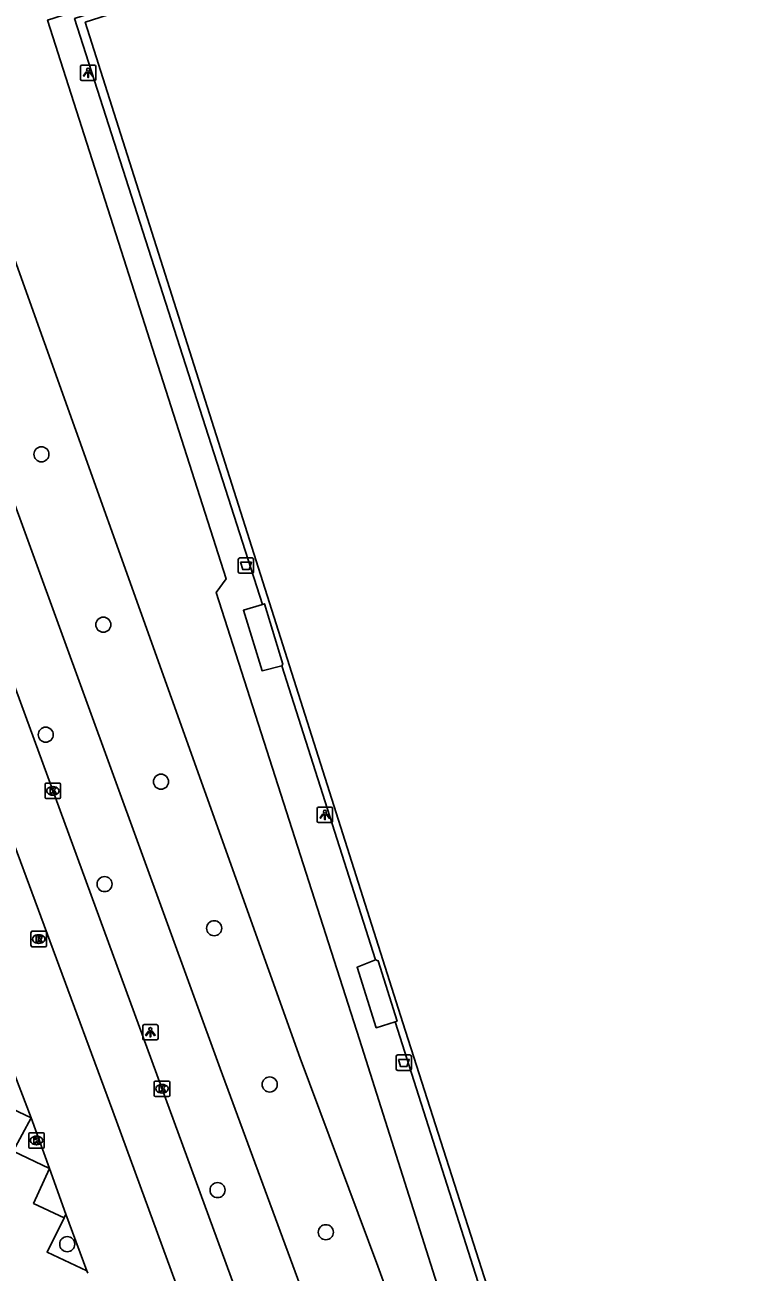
# Model space of a CAD drawing. Extents: x 158087 to 159494, y 382905 to 383981.
# Drawn here: x 159021.6 to 159069, y 383089.4 to 383170.2 of the extents above; entities that cross this region are included whole.
import ezdxf

# ---------------------------------------------------------------- set-up
doc = ezdxf.new("R2010")
doc.units = 0
for name, color, linetype in [('IMGEO_Afvalbak', 7, 'Continuous'), ('IMGEO_Boom', 7, 'Continuous'), ('IMGEO_Fietspad_gesloten', 7, 'Continuous'), ('IMGEO_Groenvoorziening', 7, 'Continuous'), ('IMGEO_Haag', 7, 'Continuous'), ('IMGEO_Hek', 7, 'Continuous'), ('IMGEO_Kolk', 7, 'Continuous'), ('IMGEO_Lichtpunt', 7, 'Continuous'), ('IMGEO_Parkeervlak_open', 7, 'Continuous'), ('IMGEO_Rioolput', 7, 'Continuous'), ('IMGEO_Terreindeel_gesloten', 7, 'Continuous'), ('IMGEO_Voetpad_open', 7, 'Continuous')]:
    doc.layers.add(name, color=color, linetype=linetype)

msp = doc.modelspace()

# ---------------------------------------------------------------- linework, layer by layer
at = {"layer": 'IMGEO_Afvalbak'}
for p, q in [((159035.385, 383134.786), (159035.385, 383135.586)), ((159035.385, 383135.586), (159035.385, 383134.786)), ((159035.485, 383135.686), (159036.275, 383135.686)), ((159036.275, 383135.686), (159035.485, 383135.686)), ((159036.375, 383135.586), (159036.375, 383134.786)), ((159036.375, 383134.786), (159036.375, 383135.586)), ((159036.275, 383134.686), (159035.485, 383134.686)), ((159035.485, 383134.686), (159036.275, 383134.686)), ((159045.617, 383102.562), (159045.617, 383103.362)), ((159045.617, 383103.362), (159045.617, 383102.562)), ((159045.717, 383103.462), (159046.507, 383103.462)), ((159046.507, 383103.462), (159045.717, 383103.462)), ((159046.607, 383103.362), (159046.607, 383102.562)), ((159046.607, 383102.562), (159046.607, 383103.362)), ((159046.507, 383102.462), (159045.717, 383102.462)), ((159045.717, 383102.462), (159046.507, 383102.462))]:
    msp.add_line(p, q, dxfattribs=at)
for points in [[(159035.528, 383135.4), (159036.232, 383135.4), (159036.083, 383134.93), (159035.677, 383134.93), (159035.528, 383135.4)], [(159045.76, 383103.176), (159046.464, 383103.176), (159046.315, 383102.706), (159045.909, 383102.706), (159045.76, 383103.176)]]:
    msp.add_lwpolyline(points, dxfattribs=at)
for centre, start, end in [((159035.485, 383135.586), 90, 180), ((159035.485, 383135.586), 90, 180), ((159036.275, 383135.586), 0, 90), ((159036.275, 383135.586), 360, 90), ((159035.485, 383134.786), 180, 270), ((159035.485, 383134.786), 180, 270), ((159036.275, 383134.786), 270, 0), ((159036.275, 383134.786), 270, 0), ((159045.717, 383103.362), 90, 180), ((159045.717, 383103.362), 90, 180), ((159046.507, 383103.362), 0, 90), ((159046.507, 383103.362), 360, 90), ((159045.717, 383102.562), 180, 270), ((159045.717, 383102.562), 180, 270), ((159046.507, 383102.562), 270, 0), ((159046.507, 383102.562), 270, 0)]:
    msp.add_arc(centre, 0.1, start, end, dxfattribs=at)
at = {"layer": 'IMGEO_Boom'}
for centre in [(159022.623, 383142.4), (159026.636, 383131.357), (159022.902, 383124.223), (159030.374, 383121.179), (159026.718, 383114.54), (159033.823, 383111.676), (159037.421, 383101.549), (159034.042, 383094.701), (159024.297, 383091.197), (159041.056, 383091.97)]:
    msp.add_circle(centre, 0.489, dxfattribs=at)
at = {"layer": 'IMGEO_Fietspad_gesloten'}
for points in [[(159019.008, 383132.479), (159054.763, 383034.863)], [(159015.626, 383131.206), (159027.244, 383099.827), (159051.483, 383033.66)]]:
    msp.add_lwpolyline(points, dxfattribs=at)
at = {"layer": 'IMGEO_Groenvoorziening'}
msp.add_lwpolyline([(159054.466, 383063.161), (159054.077, 383064.114), (159051.106, 383071.394), (159050.869, 383072.038), (159044.427, 383089.771), (159039.388, 383103.264), (159014.464, 383172.988)], dxfattribs=at)
at = {"layer": 'IMGEO_Haag'}
for points in [[(159020.612, 383102.892), (159021.95, 383099.392)], [(159024.213, 383093.137), (159025.576, 383089.458)]]:
    msp.add_lwpolyline(points, dxfattribs=at)
at = {"layer": 'IMGEO_Hek'}
for points in [[(159036.947, 383132.672), (159024.774, 383170.651), (159093.702, 383192.677), (159093.966, 383191.844)], [(159093.966, 383191.844), (159108.125, 383147.064), (159126.439, 383089.532), (159057.655, 383067.6), (159045.555, 383105.615)], [(159044.288, 383109.626), (159038.215, 383128.69)]]:
    msp.add_lwpolyline(points, dxfattribs=at)
at = {"layer": 'IMGEO_Kolk'}
for p, q in [((159022.864, 383120.158), (159022.864, 383121.01)), ((159022.939, 383121.084), (159023.791, 383121.084)), ((159023.352, 383120.864), (159023.377, 383120.864)), ((159023.865, 383121.01), (159023.865, 383120.158)), ((159023.791, 383120.084), (159022.939, 383120.084)), ((159023.375, 383120.304), (159023.35, 383120.304)), ((159029.939, 383100.843), (159029.939, 383101.695)), ((159030.014, 383101.769), (159030.866, 383101.769)), ((159030.427, 383101.549), (159030.452, 383101.549)), ((159030.94, 383101.695), (159030.94, 383100.843)), ((159030.866, 383100.769), (159030.014, 383100.769)), ((159030.45, 383100.989), (159030.425, 383100.989)), ((159021.805, 383097.494), (159021.805, 383098.346)), ((159021.88, 383098.42), (159022.732, 383098.42)), ((159022.293, 383098.2), (159022.318, 383098.2)), ((159022.806, 383098.346), (159022.806, 383097.494)), ((159022.732, 383097.42), (159021.88, 383097.42)), ((159022.316, 383097.64), (159022.291, 383097.64))]:
    msp.add_line(p, q, dxfattribs=at)
for points in [[(159022.864, 383120.158), (159022.864, 383121.01)], [(159022.939, 383121.084), (159023.791, 383121.084)], [(159023.865, 383121.01), (159023.865, 383120.158)], [(159023.791, 383120.084), (159022.939, 383120.084)], [(159023.185, 383120.784), (159023.308, 383120.784), (159023.308, 383120.633), (159023.438, 383120.784), (159023.602, 383120.784), (159023.456, 383120.633), (159023.609, 383120.384), (159023.457, 383120.384), (159023.372, 383120.548), (159023.308, 383120.481), (159023.308, 383120.384), (159023.185, 383120.384), (159023.185, 383120.784)], [(159029.939, 383100.843), (159029.939, 383101.695)], [(159030.014, 383101.769), (159030.866, 383101.769)], [(159030.26, 383101.469), (159030.383, 383101.469), (159030.383, 383101.318), (159030.513, 383101.469), (159030.677, 383101.469), (159030.531, 383101.318), (159030.684, 383101.069), (159030.532, 383101.069), (159030.447, 383101.233), (159030.383, 383101.166), (159030.383, 383101.069), (159030.26, 383101.069), (159030.26, 383101.469)], [(159030.94, 383101.695), (159030.94, 383100.843)], [(159030.866, 383100.769), (159030.014, 383100.769)], [(159021.805, 383097.494), (159021.805, 383098.346)], [(159021.88, 383098.42), (159022.732, 383098.42)], [(159022.806, 383098.346), (159022.806, 383097.494)], [(159022.732, 383097.42), (159021.88, 383097.42)], [(159022.126, 383098.12), (159022.249, 383098.12), (159022.249, 383097.969), (159022.379, 383098.12), (159022.543, 383098.12), (159022.397, 383097.969), (159022.55, 383097.72), (159022.398, 383097.72), (159022.313, 383097.884), (159022.249, 383097.817), (159022.249, 383097.72), (159022.126, 383097.72), (159022.126, 383098.12)]]:
    msp.add_lwpolyline(points, dxfattribs=at)
for centre, start, end in [((159022.941, 383121.008), 91.55205, 178.44795), ((159022.941, 383121.008), 91.55205, 178.44795), ((159023.789, 383121.008), 1.55205, 88.44795), ((159023.789, 383121.008), 1.55205, 88.44795), ((159022.941, 383120.16), 181.55205, 268.44795), ((159022.941, 383120.16), 181.55205, 268.44795), ((159023.789, 383120.16), 271.55205, 358.44795), ((159023.789, 383120.16), 271.55205, 358.44795), ((159030.016, 383101.693), 91.55205, 178.44795), ((159030.016, 383101.693), 91.55205, 178.44795), ((159030.864, 383101.693), 1.55205, 88.44795), ((159030.864, 383101.693), 1.55205, 88.44795), ((159030.016, 383100.845), 181.55205, 268.44795), ((159030.016, 383100.845), 181.55205, 268.44795), ((159030.864, 383100.845), 271.55205, 358.44795), ((159030.864, 383100.845), 271.55205, 358.44795), ((159021.882, 383098.344), 91.55205, 178.44795), ((159021.882, 383098.344), 91.55205, 178.44795), ((159022.73, 383098.344), 1.55205, 88.44795), ((159022.73, 383098.344), 1.55205, 88.44795), ((159021.882, 383097.496), 181.55205, 268.44795), ((159021.882, 383097.496), 181.55205, 268.44795), ((159022.73, 383097.496), 271.55205, 358.44795), ((159022.73, 383097.496), 271.55205, 358.44795)]:
    msp.add_arc(centre, 0.0765, start, end, dxfattribs=at)
for centre, major_axis, ratio, start_param, end_param in [((159023.351, 383120.584), (-0.387, 0.002), 0.722429, 4.712389, 7.853982), ((159023.376, 383120.584), (-0.39, 0.002), 0.717154, 1.570796, 4.712389), ((159030.426, 383101.269), (-0.387, 0.002), 0.722429, 4.712389, 7.853982), ((159030.451, 383101.269), (-0.39, 0.002), 0.717154, 1.570796, 4.712389), ((159022.292, 383097.92), (-0.387, 0.002), 0.722429, 4.712389, 7.853982), ((159022.317, 383097.92), (-0.39, 0.002), 0.717154, 1.570796, 4.712389)]:
    msp.add_ellipse(centre, major_axis=major_axis, ratio=ratio, start_param=start_param, end_param=end_param, dxfattribs=at)
at = {"layer": 'IMGEO_Lichtpunt'}
for p, q in [((159025.155, 383167.539), (159025.155, 383166.732)), ((159025.155, 383167.539), (159025.155, 383166.732)), ((159026.057, 383167.634), (159025.249, 383167.634)), ((159026.057, 383167.634), (159025.249, 383167.634)), ((159026.151, 383166.732), (159026.151, 383167.539)), ((159026.151, 383166.732), (159026.151, 383167.539)), ((159025.249, 383166.638), (159026.057, 383166.638)), ((159025.249, 383166.638), (159026.057, 383166.638)), ((159040.498, 383119.432), (159040.498, 383118.625)), ((159040.498, 383119.432), (159040.498, 383118.625)), ((159041.4, 383119.527), (159040.592, 383119.527)), ((159041.4, 383119.527), (159040.592, 383119.527)), ((159041.494, 383118.625), (159041.494, 383119.432)), ((159041.494, 383118.625), (159041.494, 383119.432)), ((159040.592, 383118.531), (159041.4, 383118.531)), ((159040.592, 383118.531), (159041.4, 383118.531)), ((159030.09, 383105.43), (159029.282, 383105.43)), ((159030.09, 383105.43), (159029.282, 383105.43)), ((159029.188, 383105.335), (159029.188, 383104.528)), ((159029.188, 383105.335), (159029.188, 383104.528)), ((159030.184, 383104.528), (159030.184, 383105.335)), ((159030.184, 383104.528), (159030.184, 383105.335)), ((159029.282, 383104.434), (159030.09, 383104.434)), ((159029.282, 383104.434), (159030.09, 383104.434))]:
    msp.add_line(p, q, dxfattribs=at)
for points in [[(159025.529, 383167.203), (159025.568, 383167.175), (159025.38, 383166.913), (159025.342, 383166.94), (159025.529, 383167.203)], [(159025.631, 383167.155), (159025.678, 383167.155), (159025.678, 383166.833), (159025.631, 383166.833), (159025.631, 383167.155)], [(159025.741, 383167.175), (159025.779, 383167.202), (159025.966, 383166.94), (159025.927, 383166.912), (159025.741, 383167.175)], [(159040.872, 383119.096), (159040.911, 383119.068), (159040.723, 383118.806), (159040.685, 383118.833), (159040.872, 383119.096)], [(159040.974, 383119.048), (159041.021, 383119.048), (159041.021, 383118.726), (159040.974, 383118.726), (159040.974, 383119.048)], [(159041.084, 383119.068), (159041.122, 383119.095), (159041.309, 383118.833), (159041.27, 383118.805), (159041.084, 383119.068)], [(159029.562, 383104.999), (159029.601, 383104.971), (159029.413, 383104.709), (159029.375, 383104.736), (159029.562, 383104.999)], [(159029.664, 383104.951), (159029.711, 383104.951), (159029.711, 383104.629), (159029.664, 383104.629), (159029.664, 383104.951)], [(159029.774, 383104.971), (159029.812, 383104.998), (159029.999, 383104.736), (159029.96, 383104.708), (159029.774, 383104.971)]]:
    msp.add_lwpolyline(points, dxfattribs=at)
for centre in [(159025.654, 383167.337), (159040.997, 383119.23), (159029.687, 383105.133)]:
    msp.add_circle(centre, 0.0994, dxfattribs=at)
for centre, start, end in [((159025.249, 383167.539), 90, 180), ((159025.249, 383167.539), 90, 180), ((159026.057, 383167.539), 0, 90), ((159026.057, 383167.539), 0, 90), ((159025.249, 383166.732), 180, 270), ((159025.249, 383166.732), 180, 270), ((159026.057, 383166.732), 270, 0), ((159026.057, 383166.732), 270, 360), ((159040.592, 383119.432), 90, 180), ((159040.592, 383119.432), 90, 180), ((159041.4, 383119.432), 0, 90), ((159041.4, 383119.432), 0, 90), ((159040.592, 383118.625), 180, 270), ((159040.592, 383118.625), 180, 270), ((159041.4, 383118.625), 270, 0), ((159041.4, 383118.625), 270, 360), ((159029.282, 383105.335), 90, 180), ((159029.282, 383105.335), 90, 180), ((159030.09, 383105.335), 0, 90), ((159030.09, 383105.335), 0, 90), ((159029.282, 383104.528), 180, 270), ((159029.282, 383104.528), 180, 270), ((159030.09, 383104.528), 270, 0), ((159030.09, 383104.528), 270, 360)]:
    msp.add_arc(centre, 0.0946, start, end, dxfattribs=at)
at = {"layer": 'IMGEO_Parkeervlak_open'}
for points in [[(159020.564, 383102.795), (159019.472, 383100.559), (159021.95, 383099.392)], [(159024.1, 383092.907), (159022.995, 383090.667), (159025.576, 383089.458)], [(159025.576, 383089.458), (159025.627, 383089.318)]]:
    msp.add_lwpolyline(points, dxfattribs=at)
at = {"layer": 'IMGEO_Rioolput'}
for p, q in [((159021.947, 383110.551), (159021.947, 383111.403)), ((159022.022, 383111.477), (159022.874, 383111.477)), ((159022.435, 383111.257), (159022.46, 383111.257)), ((159022.948, 383111.403), (159022.948, 383110.551)), ((159022.874, 383110.477), (159022.022, 383110.477)), ((159022.458, 383110.697), (159022.433, 383110.697))]:
    msp.add_line(p, q, dxfattribs=at)
for points in [[(159021.947, 383110.551), (159021.947, 383111.403)], [(159022.022, 383111.477), (159022.874, 383111.477)], [(159022.536, 383111.175), (159022.284, 383111.177), (159022.284, 383110.777)], [(159022.462, 383111.096), (159022.408, 383111.096), (159022.408, 383111.015)], [(159022.948, 383111.403), (159022.948, 383110.551)], [(159022.874, 383110.477), (159022.022, 383110.477)], [(159022.284, 383110.777), (159022.408, 383110.777), (159022.408, 383110.939), (159022.419, 383110.939)], [(159022.408, 383111.015), (159022.46, 383111.015)], [(159022.466, 383110.91), (159022.537, 383110.777), (159022.677, 383110.777), (159022.612, 383110.903)]]:
    msp.add_lwpolyline(points, dxfattribs=at)
for centre, radius, start, end in [((159022.024, 383111.401), 0.0765, 91.55205, 178.44795), ((159022.024, 383111.401), 0.0765, 91.55205, 178.44795), ((159022.468, 383111), 0.0964, 77.00612, 93.18647), ((159022.482, 383111.057), 0.0378, 276.66336, 79.67722), ((159022.535, 383111.065), 0.109, 350.36119, 89.41601), ((159022.872, 383111.401), 0.0765, 1.55205, 88.44795), ((159022.872, 383111.401), 0.0765, 1.55205, 88.44795), ((159022.024, 383110.553), 0.0765, 181.55205, 268.44795), ((159022.024, 383110.553), 0.0765, 181.55205, 268.44795), ((159022.418, 383110.886), 0.0533, 26.02933, 88.69889), ((159022.444, 383111.204), 0.19, 274.7715, 282.96867), ((159022.533, 383111.065), 0.112, 277.58423, 350.98172), ((159022.517, 383110.85), 0.108, 29.51342, 73.79051), ((159022.872, 383110.553), 0.0765, 271.55205, 358.44795), ((159022.872, 383110.553), 0.0765, 271.55205, 358.44795)]:
    msp.add_arc(centre, radius, start, end, dxfattribs=at)
for centre, major_axis, ratio, start_param, end_param in [((159022.434, 383110.977), (-0.387, 0.002), 0.722429, 4.712389, 7.853982), ((159022.459, 383110.977), (-0.39, 0.002), 0.717154, 1.570796, 4.712389)]:
    msp.add_ellipse(centre, major_axis=major_axis, ratio=ratio, start_param=start_param, end_param=end_param, dxfattribs=at)
at = {"layer": 'IMGEO_Terreindeel_gesloten'}
for points in [[(159093.36, 383192.082), (159125.835, 383089.834), (159058.021, 383068.168), (159046.059, 383105.549), (159025.463, 383170.406), (159093.36, 383192.082)], [(159036.947, 383132.672), (159037.074, 383132.711), (159038.281, 383128.79), (159038.215, 383128.69)], [(159044.288, 383109.626), (159044.443, 383109.573), (159045.681, 383105.654), (159045.555, 383105.615)]]:
    msp.add_lwpolyline(points, dxfattribs=at)
at = {"layer": 'IMGEO_Voetpad_open'}
for points in [[(159097.332, 383192.938), (159096.942, 383194.171), (159023.026, 383170.55), (159034.595, 383134.324), (159033.953, 383133.432), (159043.25, 383104.464), (159055.525, 383065.672), (159055.84, 383064.666), (159055.93, 383064.378)], [(159045.555, 383105.615), (159057.655, 383067.6), (159126.439, 383089.532), (159108.125, 383147.064), (159093.966, 383191.844), (159093.702, 383192.677), (159024.774, 383170.651), (159036.947, 383132.672)], [(159010.268, 383168.562), (159011.662, 383164.733), (159020.287, 383140.814), (159034.214, 383102.582), (159046.708, 383068.727), (159049.345, 383061.497), (159054.421, 383047.583)], [(159036.947, 383132.672), (159035.719, 383132.294), (159036.925, 383128.373), (159038.215, 383128.69)], [(159038.215, 383128.69), (159044.288, 383109.626)], [(159044.288, 383109.626), (159043.089, 383109.145), (159044.326, 383105.227), (159045.555, 383105.615)], [(159021.95, 383099.392), (159020.8, 383097.223), (159023.141, 383096.101)], [(159023.141, 383096.101), (159021.95, 383099.392)], [(159023.141, 383096.101), (159022.116, 383093.842), (159024.1, 383092.907)], [(159024.213, 383093.137), (159023.141, 383096.101)], [(159024.1, 383092.907), (159024.213, 383093.137)]]:
    msp.add_lwpolyline(points, dxfattribs=at)

doc.saveas('drawing.dxf')
